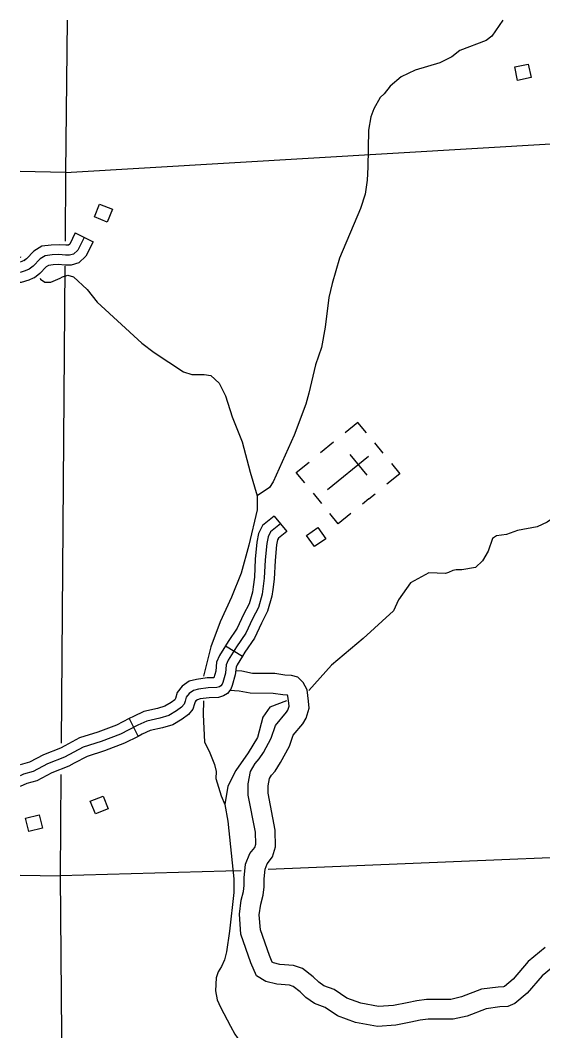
# Model space of a CAD drawing. Extents: x 1370130 to 1380143, y 377636 to 380256.
# Drawn here: x 1376950.4 to 1377060.9, y 379444.4 to 379658 of the extents above; entities that cross this region are included whole.
import ezdxf

# ---------------------------------------------------------------- set-up
doc = ezdxf.new("R2010")
doc.units = 0
for name, color, linetype in [('Level 35', 7, 'Continuous'), ('Level 45', 7, 'Continuous'), ('Level 46', 7, 'Continuous'), ('Level 5', 7, 'Continuous'), ('Level 56', 7, 'Continuous'), ('Level 57', 7, 'Continuous')]:
    doc.layers.add(name, color=color, linetype=linetype)

msp = doc.modelspace()

# ---------------------------------------------------------------- linework, layer by layer
at = {"layer": 'Level 35'}
for points in [[(1377052.45, 379658.04), (1377050.09, 379654.67), (1377048.9, 379653.75), (1377043.3, 379651.65), (1377041.61, 379650.3), (1377039.09, 379649), (1377033.86, 379647.47), (1377030.94, 379646.07), (1377028.61, 379644.11), (1377027.33, 379642.5), (1377026.46, 379641.68), (1377025.15, 379639.31), (1377024.48, 379637.63), (1377024.02, 379634.78), (1377023.91, 379626.96), (1377023.76, 379624.23), (1377023.31, 379621.25), (1377022.35, 379618.21), (1377017.89, 379607.74), (1377016.35, 379602.39), (1377015.61, 379599.44), (1377014.83, 379593.14), (1377014.06, 379588.85), (1377012.83, 379585.19), (1377011.42, 379579.2)], [(1376950.37, 379608.02), (1376950.5, 379607.92)], [(1376954.57, 379603.49), (1376954.7, 379603.31), (1376955.59, 379602.7), (1376956.85, 379602.69), (1376958.83, 379603.49), (1376959.35, 379603.82), (1376960.43, 379604.11), (1376961.62, 379603.81), (1376964.56, 379601.14), (1376966.62, 379598.44), (1376976.12, 379589.79), (1376978.68, 379587.8), (1376984.87, 379583.74), (1376986.65, 379583.16), (1376989.25, 379583.17), (1376990.66, 379582.91), (1376992.45, 379581.29), (1376993.77, 379578.65), (1376995.16, 379574.21), (1376997.28, 379568.91), (1376998.99, 379562.49), (1377000.51, 379557.48)], [(1377011.42, 379579.2), (1377010.78, 379576.85), (1377008.32, 379570.34), (1377003.87, 379560.43), (1377003.05, 379559.25), (1377000.51, 379557.48)], [(1377000.51, 379557.48), (1377000.46, 379554.54), (1376998.73, 379547.06), (1376997.07, 379541.16), (1376995.05, 379536.07), (1376992.66, 379530.89), (1376990.69, 379525.57), (1376989.1, 379519.35)], [(1377063.43, 379553.03), (1377061.82, 379551.94), (1377059.7, 379550.97), (1377055.51, 379550.14), (1377053.22, 379549.3), (1377051.05, 379549.06), (1377050.26, 379548.47), (1377049.32, 379545.77), (1377048.13, 379543.74), (1377046.62, 379542.37), (1377043.78, 379541.85), (1377042.58, 379541.89), (1377041.86, 379541.75), (1377040.95, 379541.27), (1377040.29, 379541.08), (1377036.76, 379541.2), (1377032.92, 379539.13), (1377030.37, 379535.51), (1377029.3, 379533.2), (1377022.92, 379527.31), (1377016.18, 379521.74), (1377011.42, 379516.32)], [(1376989.16, 379514.2), (1376989.03, 379511.26), (1376989.34, 379505.44), (1376990.35, 379503.51), (1376991.45, 379500.68), (1376991.83, 379499.26), (1376991.72, 379497.74), (1376992.85, 379494.08), (1376993.62, 379492.28), (1376994.3, 379488.75), (1376995.52, 379476.52), (1376995.54, 379473.63), (1376994.63, 379465.5), (1376993.98, 379461.1), (1376993.59, 379459.43), (1376992.97, 379458.01), (1376992.25, 379456.89), (1376991.8, 379455.59), (1376991.64, 379452.86), (1376992.05, 379451)], [(1377006.66, 379514.17), (1377003.15, 379512.84), (1377001.68, 379510.74), (1377000.58, 379506.44), (1376998.54, 379503.17), (1376996, 379499.43), (1376994.27, 379496.13), (1376993.62, 379492.28)], [(1376992.05, 379451), (1376992.69, 379449.39), (1376994.82, 379445.41), (1376995.77, 379443.68), (1376997.25, 379441.57), (1376998.74, 379438.06), (1376999.31, 379435.39), (1377000.3, 379427.22), (1377000.61, 379425.77), (1377001.7, 379423.43), (1377002.5, 379422.19), (1377003.46, 379420.15), (1377004.41, 379417.16), (1377004.67, 379415.29), (1377004.63, 379413.41), (1377004.45, 379412.2), (1377004.01, 379410.98), (1377002.99, 379409.04), (1377000.86, 379400.61), (1376999.02, 379396.53), (1376998.99, 379395.22)]]:
    msp.add_lwpolyline(points, dxfattribs=at)
at = {"layer": 'Level 45'}
for p, q in [((1376962.01, 379613.06), (1376965.77, 379611.18)), ((1377004.07, 379553.23), (1377006.72, 379549.97)), ((1376993.81, 379525.83), (1376997.37, 379523.6)), ((1376973.41, 379510.41), (1376975.31, 379506.66))]:
    msp.add_line(p, q, dxfattribs=at)
for points in [[(1376963.89, 379612.12), (1376962.55, 379609.44), (1376961.66, 379608.61), (1376960.83, 379608.36), (1376959.94, 379608.36), (1376958.53, 379608.49), (1376957.13, 379608.42), (1376955.66, 379608.23), (1376954.58, 379607.59), (1376953.11, 379606.06), (1376952.28, 379605.42), (1376951.45, 379605.04), (1376950.37, 379604.72)], [(1376962.01, 379613.06), (1376960.84, 379610.72), (1376960.58, 379610.48), (1376960.51, 379610.46), (1376960.03, 379610.46), (1376958.58, 379610.59), (1376956.95, 379610.52), (1376954.97, 379610.26), (1376953.26, 379609.25), (1376951.71, 379607.63), (1376951.19, 379607.23), (1376951.32, 379607.29)], [(1376965.77, 379611.18), (1376964.26, 379608.16), (1376962.74, 379606.75), (1376961.14, 379606.26), (1376959.84, 379606.26), (1376958.49, 379606.38), (1376957.31, 379606.33), (1376956.36, 379606.2), (1376955.89, 379605.93), (1376954.52, 379604.49), (1376953.38, 379603.61), (1376953.08, 379603.48)], [(1376951.32, 379607.29), (1376950.71, 379607.01), (1376950.37, 379606.91)], [(1376953.08, 379603.48), (1376952.19, 379603.07), (1376950.58, 379602.59), (1376950.37, 379602.61)], [(1377005.39, 379551.6), (1377003.29, 379549.89), (1377002.77, 379548.84), (1377002.5, 379547.4), (1377002.18, 379543.98), (1377001.98, 379540.11), (1377001.52, 379536.69), (1377000.73, 379533.87), (1376999.48, 379531.5), (1376998.11, 379528.48), (1376996.14, 379525.59), (1376994.36, 379522.77), (1376993.95, 379521.81), (1376993.79, 379520.04), (1376993.2, 379518.07), (1376993.07, 379517.67), (1376992.8, 379517.35), (1376992.48, 379517.15), (1376991.95, 379516.98), (1376990.11, 379516.92), (1376988.05, 379516.62), (1376986.99, 379516.36), (1376986.08, 379515.74), (1376985.45, 379514.95), (1376985.22, 379514.09), (1376985.03, 379513.44), (1376984.5, 379512.85), (1376983.45, 379512.06), (1376981.78, 379511.07), (1376979.9, 379510.51), (1376977.18, 379509.89), (1376975.28, 379509), (1376971.58, 379507.13), (1376967.51, 379505.56), (1376963.71, 379504.37), (1376959.77, 379502.27), (1376956.16, 379500.83), (1376953.14, 379499.25), (1376951.08, 379498.66), (1376950.37, 379498.34)], [(1377004.07, 379553.23), (1377001.62, 379551.24), (1377000.75, 379549.51), (1377000.42, 379547.69), (1377000.08, 379544.14), (1376999.89, 379540.3), (1376999.62, 379538.28)], [(1377006.72, 379549.97), (1377004.97, 379548.55), (1377004.78, 379548.17), (1377004.59, 379547.11), (1377004.27, 379543.83), (1377004.07, 379539.91), (1377003.78, 379537.72)], [(1376999.62, 379538.28), (1376999.46, 379537.11), (1376998.77, 379534.65), (1376997.6, 379532.43), (1376996.27, 379529.51), (1376994.38, 379526.74), (1376993.81, 379525.83)], [(1377003.78, 379537.72), (1377003.58, 379536.27), (1377002.69, 379533.09), (1377001.37, 379530.58), (1376999.94, 379527.45), (1376997.89, 379524.44), (1376997.37, 379523.6)], [(1376993.81, 379525.83), (1376992.5, 379523.74), (1376991.89, 379522.34), (1376991.72, 379520.44), (1376991.3, 379519.06), (1376989.93, 379519.01), (1376987.64, 379518.69), (1376986.12, 379518.31), (1376985.13, 379517.63)], [(1376997.37, 379523.6), (1376996.23, 379521.79), (1376996.01, 379521.29), (1376995.86, 379519.64), (1376995.2, 379517.43), (1376994.94, 379516.66), (1376994.21, 379515.74), (1376993.34, 379515.22), (1376992.31, 379514.9), (1376990.3, 379514.82), (1376988.45, 379514.56), (1376987.87, 379514.41), (1376987.49, 379514.16)], [(1376985.13, 379517.63), (1376984.63, 379517.29), (1376983.54, 379515.91), (1376983.2, 379514.67), (1376983.15, 379514.49), (1376983.07, 379514.4), (1376982.28, 379513.81), (1376980.93, 379513.01), (1376979.37, 379512.55), (1376976.49, 379511.89), (1376974.36, 379510.89), (1376973.41, 379510.41)], [(1376987.52, 379514.18), (1376987.37, 379513.98), (1376987.24, 379513.52), (1376986.9, 379512.39), (1376985.93, 379511.29), (1376984.62, 379510.31), (1376982.62, 379509.13), (1376980.44, 379508.48), (1376977.87, 379507.89), (1376976.19, 379507.11), (1376975.31, 379506.66)], [(1376973.41, 379510.41), (1376970.73, 379509.05), (1376966.82, 379507.54), (1376962.89, 379506.32), (1376959.79, 379504.66)], [(1376975.31, 379506.66), (1376972.44, 379505.21), (1376968.2, 379503.57), (1376964.52, 379502.43), (1376961.76, 379500.96)], [(1376959.79, 379504.66), (1376958.88, 379504.18), (1376955.28, 379502.74), (1376952.35, 379501.21), (1376950.37, 379500.64)], [(1376961.76, 379500.96), (1376960.65, 379500.36), (1376957.03, 379498.92), (1376953.92, 379497.29), (1376951.8, 379496.68), (1376950.37, 379496.05)]]:
    msp.add_lwpolyline(points, dxfattribs=at)
at = {"layer": 'Level 46'}
for points in [[(1377061.38, 379462.02), (1377057.79, 379459.06), (1377054.59, 379455.34), (1377052.78, 379453.82), (1377052.57, 379453.73), (1377051.41, 379453.67), (1377047.88, 379453.2), (1377043.67, 379451.57), (1377041.44, 379451.06), (1377039.15, 379451.06), (1377036.31, 379451.06), (1377034.24, 379450.78), (1377032.17, 379450.35), (1377029.27, 379449.78), (1377026.13, 379449.56), (1377022.36, 379450.24), (1377019.41, 379451.35), (1377016.79, 379453.12), (1377014.54, 379453.95), (1377013.48, 379454.7), (1377012.33, 379455.85), (1377010.08, 379457.59), (1377008.16, 379458.19), (1377005.29, 379458.45), (1377003.92, 379458.77), (1377003.68, 379458.92), (1377003.05, 379460.35), (1377001.15, 379465.73), (1377000.93, 379468.95), (1377001.22, 379471.21), (1377001.73, 379473.08), (1377001.93, 379474.88), (1377001.93, 379476.57), (1377002.14, 379478.61), (1377002.59, 379479.73), (1377003.75, 379481.16), (1377004.38, 379483.31), (1377004.28, 379486.85), (1377002.77, 379494.65), (1377002.77, 379496.18), (1377003.08, 379497.75), (1377003.48, 379498.43), (1377004.29, 379499.32), (1377005.43, 379501.13), (1377007.32, 379504.56), (1377008.09, 379506.89), (1377010.13, 379509.32), (1377010.86, 379510.53), (1377011.47, 379512.59), (1377011.35, 379514.13), (1377011.04, 379516.51), (1377010.2, 379518.05), (1377009.1, 379519.15), (1377007.77, 379519.53), (1377006.36, 379519.62), (1377004.2, 379519.93), (1376999.46, 379519.96), (1376997.22, 379520.42), (1376995.94, 379520.49)], [(1377063.89, 379458.65), (1377060.74, 379456.05), (1377057.55, 379452.35), (1377054.98, 379450.17), (1377053.5, 379449.58), (1377051.81, 379449.48), (1377048.93, 379449.1), (1377044.9, 379447.54), (1377041.91, 379446.86), (1377039.15, 379446.86), (1377036.6, 379446.86), (1377034.96, 379446.64), (1377032.99, 379446.23), (1377029.83, 379445.61), (1377025.9, 379445.33), (1377021.24, 379446.17), (1377017.46, 379447.59), (1377014.86, 379449.36), (1377012.57, 379450.21), (1377010.76, 379451.48), (1377009.55, 379452.69), (1377008.1, 379453.81), (1377007.33, 379454.05), (1377004.64, 379454.3), (1377002.31, 379454.83), (1377000.36, 379456.03), (1376999.14, 379458.8), (1376997, 379464.88), (1376996.71, 379469.07), (1376997.09, 379472.04), (1376997.59, 379473.87), (1376997.73, 379475.11), (1376997.73, 379476.79), (1376998.02, 379479.63), (1376998.92, 379481.88), (1376999.95, 379483.15), (1377000.16, 379483.86), (1377000.09, 379486.39), (1376998.57, 379494.25), (1376998.57, 379496.6), (1376999.1, 379499.24), (1377000.06, 379500.92), (1377000.93, 379501.88), (1377001.81, 379503.27), (1377003.45, 379506.25), (1377004.36, 379508.97), (1377006.7, 379511.76), (1377006.98, 379512.23), (1377007.22, 379513.04), (1377007.17, 379513.69), (1377006.97, 379515.19), (1377006.87, 379515.38), (1377005.93, 379515.44), (1377003.89, 379515.73), (1376999.02, 379515.76), (1376996.68, 379516.24), (1376994.7, 379516.35)]]:
    msp.add_lwpolyline(points, dxfattribs=at)
at = {"layer": 'Level 5'}
for points in [[(1376960.28, 379658.04), (1376959.97, 379625.85)], [(1376959.97, 379625.85), (1377098.36, 379634.01)], [(1376959.97, 379625.85), (1376950.37, 379626.03)], [(1376959.97, 379625.85), (1376959.86, 379611.33)], [(1376959.82, 379606.02), (1376959.03, 379505.24)], [(1376958.98, 379498.62), (1376958.81, 379477.15)], [(1377111.84, 379483.02), (1377002.8, 379478.51)], [(1376950.37, 379477.31), (1376958.81, 379477.15)], [(1376997.07, 379478.27), (1376993.82, 379478.13), (1376958.81, 379477.15)], [(1376958.81, 379477.15), (1376959.42, 379410.2)]]:
    msp.add_lwpolyline(points, dxfattribs=at)
at = {"layer": 'Level 56'}
for points in [[(1377057.79, 379648.77), (1377058.39, 379645.92), (1377055.53, 379645.32), (1377054.93, 379648.17)], [(1376969.86, 379618.07), (1376968.78, 379615.37), (1376966.06, 379616.45), (1376967.15, 379619.16)], [(1377010.89, 379549.15), (1377013.27, 379550.83), (1377014.96, 379548.44), (1377012.58, 379546.76)], [(1376967.89, 379494.04), (1376968.97, 379491.33), (1376966.26, 379490.25), (1376965.18, 379492.95)], [(1376954.35, 379490.06), (1376955.06, 379487.24), (1376952.23, 379486.52), (1376951.51, 379489.34)]]:
    msp.add_lwpolyline(points, close=True, dxfattribs=at)
at = {"layer": 'Level 57'}
for p, q in [((1377016.61, 379568.82), (1377013.89, 379566.61)), ((1377027.1, 379566.49), (1377025.33, 379568.67)), ((1377024.03, 379565.83), (1377015.34, 379558.77)), ((1377020.09, 379566.24), (1377023.64, 379561.87)), ((1377019.69, 379562.3), (1377019.69, 379562.3)), ((1377019.69, 379562.3), (1377019.69, 379562.3)), ((1377012.29, 379558.08), (1377014.06, 379555.9)), ((1377024.1, 379556.86), (1377025.44, 379557.95)), ((1377024.1, 379556.86), (1377022.72, 379555.74))]:
    msp.add_line(p, q, dxfattribs=at)
for points in [[(1377023.56, 379570.85), (1377021.79, 379573.03), (1377019.08, 379570.82)], [(1377010.52, 379560.26), (1377008.75, 379562.44), (1377011.47, 379564.64)], [(1377028.85, 379564.33), (1377030.62, 379562.16), (1377027.9, 379559.95)], [(1377020.29, 379553.77), (1377017.58, 379551.57), (1377015.81, 379553.74)]]:
    msp.add_lwpolyline(points, dxfattribs=at)

doc.saveas('drawing.dxf')
